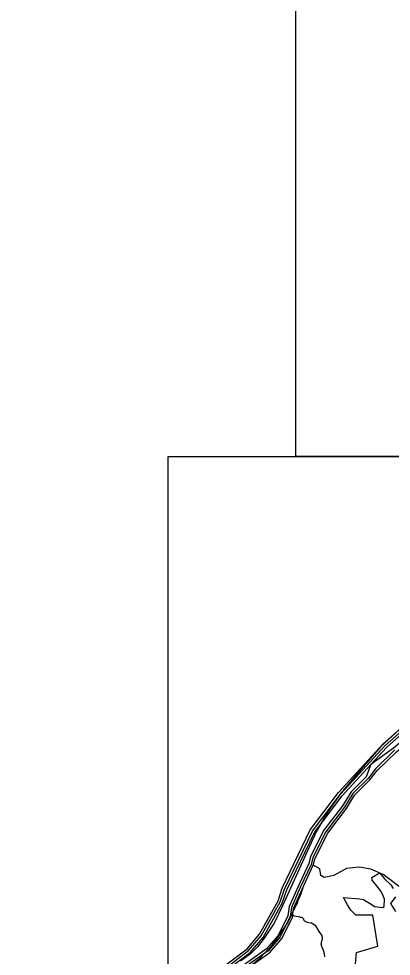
# Model space of a CAD drawing. Extents: x 1551653 to 1702041, y 811336 to 920032.
# Drawn here: x 1566622 to 1572790, y 866468 to 881998 of the extents above; entities that cross this region are included whole.
import ezdxf

# ---------------------------------------------------------------- set-up
doc = ezdxf.new("R2010")
doc.units = 0
for name, color, linetype in [('Old_Level_49', 7, 'Continuous'), ('Old_Level_52', 7, 'Continuous'), ('Old_Level_59', 7, 'Continuous'), ('Old_Level_60', 7, 'Continuous'), ('Old_Level_61', 7, 'Continuous'), ('Old_Level_62', 7, 'Continuous'), ('Old_Level_63', 7, 'Continuous')]:
    doc.layers.add(name, color=color, linetype=linetype)

msp = doc.modelspace()

# ---------------------------------------------------------------- linework, layer by layer
at = {"layer": 'Old_Level_49'}
for points in [[(1572176.623, 866095.165), (1572214.445, 866530.046), (1572565.989, 866635.987), (1572484.109, 867148.135), (1572314.195, 867147.174), (1572201.584, 867149.854), (1572122.165, 867230.107), (1572064.953, 867320.116), (1572000.518, 867438.689), (1572269.691, 867420.027), (1572328.03, 867405.438), (1572376.298, 867377.846), (1572441.636, 867343.305), (1572513.086, 867294.431), (1572648.781, 867275.471), (1572673.715, 867291.376), (1572677.613, 867414.565), (1572653.482, 867468.085), (1572621.278, 867537.977), (1572566.905, 867609.919), (1572475.435, 867727.635), (1572468.348, 867773.006), (1572593.962, 867849.105), (1572676.412, 867750.581), (1572781.018, 867649.207), (1572822.209, 867588.337)], [(1572861.451, 867450.864), (1572781.287, 867346.228), (1572779.204, 867342.268), (1572857.744, 867208.604)]]:
    msp.add_lwpolyline(points, dxfattribs=at)
at = {"layer": 'Old_Level_52'}
msp.add_lwpolyline([(1572925.417, 870221.538), (1572617.99, 869940.891), (1572324.045, 869606.273), (1571957.29, 869169.111), (1571744.246, 868872.273), (1571544.688, 868526.861), (1571318.163, 868030.331), (1570991.857, 867301.727), (1570851.627, 867015.683), (1570687.127, 866767.418), (1570573.863, 866621.697), (1570460.601, 866508.359), (1570293.403, 866384.227)], dxfattribs=at)
at = {"layer": 'Old_Level_59'}
msp.add_lwpolyline([(1572994.619, 867567.881), (1572656.489, 867824.606), (1572449.488, 867910.933), (1572257.457, 867941.075), (1572048.407, 867919.032), (1571838.433, 867805.126), (1571679.415, 867772.215), (1571622.411, 867806.151), (1571607.442, 867914.829), (1571499.482, 867976.139)], dxfattribs=at)
at = {"layer": 'Old_Level_60'}
msp.add_line((1571319.549, 867592.077), (1571499.482, 867976.139), dxfattribs=at)
for points in [[(1571499.482, 867976.139), (1571526.447, 868083.894), (1571740.418, 868506.302), (1572046.459, 868917.021), (1572183.433, 869134.171), (1572437.493, 869388.436), (1572555.5, 869543.558), (1572877.432, 869855.544), (1573138.463, 870070.131), (1573585.477, 870363.048), (1574064.479, 870622.542), (1574291.471, 870778.894), (1574823.479, 871280.144), (1575061.442, 871551.12), (1575292.433, 871956.713), (1575290.485, 872439.303), (1575150.435, 873075.785), (1575125.418, 873099.263), (1575119.472, 873276.633)], [(1570985.929, 867596.896), (1571449.449, 868561.461), (1571917.481, 869178.975), (1572654.438, 869984.727), (1573127.493, 870401.906), (1573261.495, 870494.384), (1573270.414, 870527.09)], [(1566622.421, 865090.852), (1566655.434, 865047.483), (1567154.429, 864965.155), (1567571.402, 864992.837), (1567856.424, 865088.801), (1568469.428, 865365.314), (1569268.413, 865894.041), (1569412.462, 866009.382), (1570050.482, 866324.65), (1570404.402, 866593.268), (1570607.403, 866832.051), (1570916.417, 867387.127), (1570985.929, 867596.896)], [(1567249.47, 864654.706), (1567308.423, 864679.722), (1567700.38, 864707.917), (1568027.438, 864803.061), (1568447.384, 865014.47), (1569281.434, 865627.883), (1570146.446, 866083.099), (1570778.417, 866529.907), (1570982.443, 866768.69), (1571153.457, 867116.459), (1571172.424, 867260.508), (1571319.549, 867592.077)]]:
    msp.add_lwpolyline(points, dxfattribs=at)
at = {"layer": 'Old_Level_61'}
for points in [[(1572451.949, 869644.751), (1572710.622, 869927.518), (1573176.808, 870338.749), (1573306.914, 870428.562), (1573501.406, 870534.062), (1574143.014, 870910.742), (1574868.078, 871606.894), (1575105.221, 872021.202), (1575211.643, 872151.615), (1575212.36, 871977.731), (1574995.928, 871597.769), (1574765.859, 871335.815), (1574241.029, 870841.332), (1574022.648, 870690.824), (1573547.337, 870433.381), (1573094.582, 870137.081), (1572826.579, 869917.367), (1572451.949, 869644.751)], [(1570068.219, 866288.766), (1570428.598, 866561.383), (1570637.853, 866806.112), (1570951.378, 867367.647), (1571023.044, 867581.927), (1571483.796, 868540.545), (1571948.239, 869153.343), (1572682.53, 869956.122), (1573152.202, 870370.328)], [(1572852.006, 869886.405), (1572527.613, 869572.265), (1572407.248, 869414.785), (1572155.136, 869162.468), (1572013.445, 868939.679), (1571708.328, 868530.19), (1571490.767, 868101.939), (1571461.65, 867989.57), (1571283.357, 867609.096), (1571135.822, 867276.707), (1571114.702, 867128.249), (1570948.815, 866790.836), (1570751.247, 866559.64), (1570125.531, 866117.24)], [(1566658.305, 864905.279), (1567141.408, 864886.21), (1567576.733, 864912.969), (1567881.953, 865013.034), (1568502.338, 865292.418), (1569312.602, 865827.296), (1569455.728, 865941.51), (1570085.956, 866252.882), (1570452.794, 866529.497), (1570668.304, 866780.276), (1570986.339, 867348.167), (1571060.261, 867566.855), (1571518.039, 868519.527), (1571978.996, 869127.712), (1572451.949, 869644.751)], [(1572451.949, 869644.751), (1572377.105, 869441.134), (1572126.839, 869190.765), (1571980.432, 868962.337), (1571676.237, 868554.079), (1571455.088, 868120.086), (1571423.715, 868003.104), (1571247.063, 867626.013), (1571099.323, 867292.906), (1571075.845, 867139.937), (1570915.084, 866812.981), (1570724.078, 866589.475), (1570104.513, 866151.483), (1569244.217, 865698.728), (1568405.451, 865082.854), (1567998.013, 864877.802), (1567686.129, 864787.067), (1567302.681, 864759.487), (1567238.397, 864723.808), (1566955.22, 864781.325), (1566658.305, 864905.279)]]:
    msp.add_lwpolyline(points, dxfattribs=at)
at = {"layer": 'Old_Level_62'}
for points in [[(1571326.418, 867592.179), (1571309.706, 867559.679), (1571305.4, 867535.79), (1571297.198, 867519.898), (1571297.096, 867511.901), (1571276.488, 867456.127), (1571260.084, 867424.447), (1571255.88, 867408.453), (1571239.476, 867376.67), (1571235.273, 867360.778), (1571218.971, 867328.995), (1571210.666, 867305.106), (1571138.59, 867157.059)], [(1571138.59, 867157.059), (1571075.434, 867034.848), (1570930.873, 866812.776), (1570884.121, 866749.415), (1570820.965, 866654.271), (1570768.369, 866598.907), (1570731.87, 866555.436), (1570582.079, 866405.338), (1570511.336, 866340.234), (1570398.455, 866261.699), (1570323.919, 866220.688), (1570183.868, 866132.311)], [(1571688.54, 866459.369), (1571685.054, 866507.454), (1571669.778, 866563.638), (1571634.714, 866644.019), (1571634.919, 866660.013), (1571631.023, 866670.06), (1571635.227, 866684.004), (1571635.432, 866699.998), (1571652.041, 866755.772), (1571652.348, 866779.763), (1571640.866, 866819.851), (1571595.549, 866876.445), (1571560.28, 866944.83), (1571538.647, 866969.129), (1571514.861, 866989.326), (1571467.186, 867013.932), (1571451.192, 867014.138), (1571403.313, 867026.748), (1571365.583, 867045.203), (1571343.848, 867067.451), (1571342.002, 867079.549), (1571328.161, 867099.644), (1571312.372, 867111.845), (1571288.381, 867112.152), (1571280.384, 867116.253), (1571216.51, 867125.071), (1571184.625, 867133.478), (1571138.59, 867157.059)]]:
    msp.add_lwpolyline(points, dxfattribs=at)
at = {"layer": 'Old_Level_63'}
for points in [[(1571207.969, 918191.523), (1633724.041, 918191.523), (1633724.041, 874749.337), (1571207.969, 874749.337), (1571207.969, 918191.523)], [(1569096.749, 874749.337), (1631612.821, 874749.337), (1631612.821, 831307.151), (1569096.749, 831307.151), (1569096.749, 874749.337)]]:
    msp.add_lwpolyline(points, dxfattribs=at)

doc.saveas('drawing.dxf')
